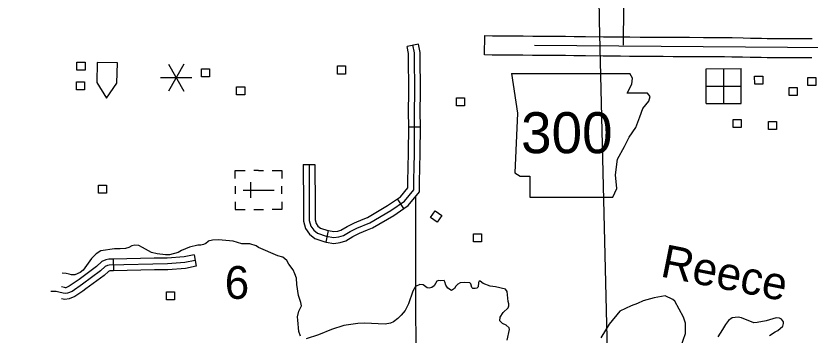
# Model space of a CAD drawing. Extents: x -19 to 366, y -4 to 359.
# Drawn here: x 133.386 to 135.322, y 203.408 to 204.187 of the extents above; entities that cross this region are included whole.
import ezdxf

# ---------------------------------------------------------------- set-up
doc = ezdxf.new("R2010")
doc.units = 0
for name, color, linetype in [('21', 7, 'Continuous'), ('60', 7, 'Continuous'), ('R_Alt Surface', 7, 'Continuous'), ('R_Axis Annot', 7, 'Continuous'), ('R_Contour Annot', 7, 'Continuous'), ('R_Fin Surface Annot', 7, 'Continuous'), ('R_ROW', 7, 'Continuous'), ('R_ROW Annot', 7, 'Continuous'), ('R_Temp Easement', 7, 'Continuous'), ('Sheet Fence', 7, 'Continuous'), ('T_Indications', 7, 'Continuous'), ('T_Vehicle Path Lt Minor', 7, 'Continuous')]:
    doc.layers.add(name, color=color, linetype=linetype)

msp = doc.modelspace()

# ---------------------------------------------------------------- linework, layer by layer
at = {"layer": '21'}
for points in [[(133.5351, 204.0541), (133.5351, 204.0738), (133.5549, 204.0738), (133.5549, 204.0541)], [(133.8384, 204.038), (133.8384, 204.0577), (133.8581, 204.0577), (133.8581, 204.038)], [(134.17, 204.045), (134.17, 204.0647), (134.1897, 204.0647), (134.1897, 204.045)], [(135.1867, 204.0202), (135.1866, 204.0399), (135.2064, 204.0399), (135.2064, 204.0202)], [(135.316, 204.017), (135.316, 204.0367), (135.3357, 204.0367), (135.3358, 204.017)], [(133.5338, 204.0065), (133.5338, 204.0262), (133.5536, 204.0262), (133.5536, 204.0065)], [(133.924, 203.9944), (133.924, 204.0141), (133.9438, 204.0141), (133.9438, 203.9944)], [(135.2706, 203.9922), (135.2705, 204.012), (135.2903, 204.012), (135.2903, 203.9923)], [(134.4596, 203.9672), (134.4596, 203.987), (134.4794, 203.987), (134.4794, 203.9672)], [(135.1341, 203.9146), (135.1341, 203.9343), (135.1539, 203.9343), (135.1539, 203.9146)], [(135.2202, 203.9093), (135.2201, 203.929), (135.2399, 203.9291), (135.2399, 203.9094)], [(133.5875, 203.7543), (133.5875, 203.774), (133.6073, 203.774), (133.6073, 203.7543)], [(134.4239, 203.6999), (134.4126, 203.6838), (134.3964, 203.6951), (134.4077, 203.7112)], [(134.5013, 203.6356), (134.5013, 203.6553), (134.5211, 203.6553), (134.5211, 203.6356)], [(133.7533, 203.4941), (133.7533, 203.5139), (133.7731, 203.5139), (133.7731, 203.4941)]]:
    msp.add_lwpolyline(points, close=True, dxfattribs=at)
at = {"layer": '60'}
for p, q in [((135.0686, 204.058), (135.1539, 204.0581)), ((135.0688, 203.9728), (135.0686, 204.058)), ((135.1114, 203.9728), (135.1113, 204.058)), ((135.154, 203.9729), (135.1539, 204.0581)), ((135.0687, 204.0154), (135.1539, 204.0155)), ((135.0688, 203.9728), (135.154, 203.9729)), ((133.9777, 203.8094), (133.966, 203.8094)), ((133.9777, 203.8094), (133.9897, 203.8094)), ((133.9209, 203.7716), (133.9209, 203.7527)), ((133.9588, 203.7431), (133.9588, 203.7812)), ((134.0345, 203.7527), (134.0345, 203.7716)), ((133.9398, 203.7621), (134.0156, 203.7621)), ((133.9777, 203.7621), (133.9777, 203.7621)), ((133.9777, 203.7621), (133.9777, 203.7621)), ((133.966, 203.7147), (133.9897, 203.7147))]:
    msp.add_line(p, q, dxfattribs=at)
msp.add_lwpolyline([(133.6337, 204.0722), (133.5845, 204.0734), (133.5833, 204.0242), (133.607, 203.9859), (133.6325, 204.0229)], close=True, dxfattribs=at)
for points in [[(133.9209, 203.7905), (133.9209, 203.8094), (133.9446, 203.8094)], [(134.0108, 203.8094), (134.0345, 203.8094), (134.0345, 203.7905)], [(133.9209, 203.7336), (133.9209, 203.7147), (133.9446, 203.7147)], [(134.0345, 203.7336), (134.0345, 203.7147), (134.0108, 203.7147)]]:
    msp.add_lwpolyline(points, dxfattribs=at)
at = {"layer": 'R_Alt Surface'}
msp.add_lwpolyline([(136.9656, 204.0915), (136.3775, 204.0974), (135.3711, 204.1087), (135.37, 204.1086), (134.6501, 204.1142)], dxfattribs=at)
at = {"layer": 'R_Axis Annot'}
msp.add_lwpolyline([(134.362, 203.1129), (134.3611, 203.7467)], dxfattribs=at)
at = {"layer": 'R_Contour Annot'}
msp.add_line((134.8598, 204.0882), (134.8598, 204.0882), dxfattribs=at)
for points in [[(134.5281, 204.0915), (134.5291, 204.1388), (134.5481, 204.1385), (134.5599, 204.1383), (134.5839, 204.1383), (134.6223, 204.1381), (134.6458, 204.1377), (134.6787, 204.1372), (134.707, 204.1371), (134.7258, 204.1372), (134.7468, 204.1367), (134.7746, 204.1368), (134.8186, 204.136), (134.8274, 204.1359), (134.8602, 204.1356)], [(134.8602, 204.1356), (134.8823, 204.1354), (134.9074, 204.135), (134.937, 204.1352), (134.9645, 204.1351), (134.989, 204.1346), (135.0059, 204.1345), (135.0277, 204.1345), (135.0622, 204.1344), (135.1138, 204.1339), (135.1322, 204.1338), (135.1583, 204.1332), (135.1768, 204.1324), (135.1891, 204.1324), (135.2035, 204.1322), (135.2175, 204.132), (135.2264, 204.132), (135.2355, 204.132), (135.2446, 204.1319), (135.2538, 204.1318), (135.2587, 204.1316), (135.2634, 204.1316), (135.2681, 204.1315), (135.2728, 204.1315), (135.2775, 204.1315), (135.2824, 204.1316), (135.2972, 204.1316), (135.3119, 204.1315), (135.3266, 204.1314)], [(134.8598, 204.0882), (134.8268, 204.0885), (134.8178, 204.0887), (134.7743, 204.0894), (134.7463, 204.0894), (134.7254, 204.0898), (134.707, 204.0898), (134.6783, 204.0899), (134.645, 204.0903), (134.6217, 204.0908), (134.5838, 204.0909), (134.5596, 204.0909), (134.5472, 204.0911), (134.5281, 204.0915)], [(135.3262, 204.0841), (135.3117, 204.0842), (135.2971, 204.0842), (135.2826, 204.0842), (135.2779, 204.0842), (135.2728, 204.0841), (135.2678, 204.0842), (135.2627, 204.0842), (135.2577, 204.0843), (135.2529, 204.0844), (135.244, 204.0845), (135.2352, 204.0846), (135.2263, 204.0847), (135.2172, 204.0847), (135.2029, 204.0849), (135.1889, 204.085), (135.1758, 204.085), (135.1567, 204.0858), (135.1314, 204.0864), (135.1133, 204.0866), (135.0619, 204.0871), (135.0276, 204.0872), (135.0057, 204.0871), (134.9884, 204.0873), (134.9639, 204.0877), (134.9371, 204.0879), (134.9071, 204.0876), (134.8817, 204.0881), (134.8598, 204.0882)]]:
    msp.add_lwpolyline(points, dxfattribs=at)
at = {"layer": 'R_Fin Surface Annot'}
for p, q in [((134.5941, 204.046), (134.6085, 203.9499)), ((134.8889, 204.0348), (134.8822, 204.0459)), ((134.8761, 203.998), (134.8873, 204.0204)), ((134.8873, 204.0204), (134.8889, 204.0348)), ((134.9257, 203.998), (134.8761, 203.998)), ((134.9321, 203.9899), (134.9257, 203.998)), ((134.9145, 203.9611), (134.9289, 203.9787)), ((134.9289, 203.9787), (134.9321, 203.9899)), ((134.9065, 203.9403), (134.9145, 203.9611)), ((134.6085, 203.9499), (134.6021, 203.8041)), ((134.8969, 203.9146), (134.9065, 203.9403)), ((134.8809, 203.8906), (134.8969, 203.9146)), ((134.8697, 203.8682), (134.8809, 203.8906)), ((134.852, 203.8377), (134.8697, 203.8682)), ((134.8472, 203.7993), (134.852, 203.8377)), ((134.6021, 203.8041), (134.6149, 203.7961)), ((134.6149, 203.7961), (134.639, 203.7961)), ((134.639, 203.7961), (134.639, 203.7448)), ((134.8504, 203.7657), (134.8472, 203.7993)), ((134.8408, 203.7448), (134.8504, 203.7657)), ((134.639, 203.7448), (134.8408, 203.7448))]:
    msp.add_line(p, q, dxfattribs=at)
msp.add_lwpolyline([(134.5941, 204.046), (134.8822, 204.0459)], dxfattribs=at)
at = {"layer": 'R_ROW'}
for p, q in [((133.6234, 203.5933), (133.624, 203.5649)), ((133.8204, 203.6039), (133.8258, 203.576))]:
    msp.add_line(p, q, dxfattribs=at)
for points in [[(133.6234, 203.5933), (133.6128, 203.5931), (133.6053, 203.5921), (133.5956, 203.5875), (133.5829, 203.5758), (133.5401, 203.5441), (133.5327, 203.5389)], [(133.7234, 203.5955), (133.6234, 203.5933)], [(133.8204, 203.6039), (133.796, 203.5992), (133.7549, 203.5962), (133.7234, 203.5955)], [(133.8231, 203.59), (133.7979, 203.5851), (133.7556, 203.582), (133.6139, 203.5789), (133.6094, 203.5783), (133.6036, 203.5756), (133.592, 203.5648), (133.5484, 203.5326), (133.523, 203.5148), (133.5122, 203.5102), (133.5064, 203.5093), (133.5015, 203.5105), (133.4907, 203.513), (133.4843, 203.5142), (133.4785, 203.5148), (133.4717, 203.5148)], [(133.8258, 203.576), (133.7998, 203.571), (133.7563, 203.5678), (133.724, 203.5671)], [(133.624, 203.5649), (133.615, 203.5647), (133.6136, 203.5645), (133.6117, 203.5636), (133.601, 203.5539), (133.5567, 203.5211), (133.549, 203.5157)], [(133.724, 203.5671), (133.624, 203.5649)], [(133.5327, 203.5389), (133.516, 203.5273), (133.5083, 203.5239), (133.507, 203.5238), (133.5048, 203.5243), (133.4976, 203.5259)], [(133.549, 203.5157), (133.5299, 203.5023), (133.5162, 203.4964), (133.5058, 203.4948), (133.4975, 203.4969)]]:
    msp.add_lwpolyline(points, dxfattribs=at)
at = {"layer": 'R_ROW Annot'}
msp.add_lwpolyline([(134.8674, 204.1154), (134.8704, 204.4941)], dxfattribs=at)
at = {"layer": 'R_Temp Easement'}
for points in [[(133.8551, 203.6372), (133.8548, 203.6366), (133.8492, 203.632), (133.8436, 203.6289), (133.8372, 203.6273), (133.8292, 203.6275), (133.8093, 203.6223), (133.7897, 203.6145), (133.7814, 203.6094), (133.7604, 203.6042), (133.7507, 203.604), (133.7302, 203.6062), (133.717, 203.6099), (133.6949, 203.6222), (133.6854, 203.6267), (133.6759, 203.6278), (133.6684, 203.626), (133.6616, 203.6218), (133.653, 203.6198), (133.6401, 203.6184), (133.6269, 203.6186), (133.5932, 203.614), (133.582, 203.6066), (133.5708, 203.5947), (133.5504, 203.5663), (133.543, 203.5609), (133.5302, 203.5554), (133.5217, 203.5552), (133.516, 203.5569)], [(133.916, 203.6374), (133.8803, 203.6407), (133.8652, 203.6398), (133.8551, 203.6372)], [(134.0796, 203.4053), (134.076, 203.417), (134.0737, 203.4443), (134.0721, 203.453), (134.076, 203.4667), (134.0819, 203.4797), (134.0803, 203.488), (134.0747, 203.5046), (134.0705, 203.5315), (134.0699, 203.5467), (134.0663, 203.558), (134.062, 203.5678), (134.0512, 203.5809), (134.0469, 203.5903), (134.0369, 203.5982), (134.0244, 203.6018), (133.9775, 203.622), (133.9714, 203.6257), (133.9566, 203.6308), (133.9365, 203.6305), (133.916, 203.6374)], [(133.516, 203.5569), (133.5084, 203.5585), (133.4992, 203.5589)], [(134.5836, 203.3961), (134.5893, 203.4215), (134.5884, 203.4261), (134.5808, 203.4321), (134.572, 203.4369), (134.5658, 203.4428), (134.5665, 203.452), (134.5735, 203.4634), (134.5858, 203.475), (134.5872, 203.4796), (134.5875, 203.4849), (134.5856, 203.4905), (134.5837, 203.5144), (134.5794, 203.52), (134.5551, 203.5258), (134.5422, 203.5279), (134.5247, 203.5345), (134.5178, 203.5397), (134.5155, 203.5396), (134.5133, 203.5362), (134.5127, 203.5263), (134.5097, 203.5229), (134.5052, 203.522), (134.4995, 203.5223), (134.4976, 203.5242), (134.4952, 203.5333), (134.4925, 203.5355), (134.4789, 203.5368), (134.469, 203.5359), (134.463, 203.5328), (134.4586, 203.5278), (134.4549, 203.5217), (134.4481, 203.5174), (134.439, 203.5226), (134.4339, 203.5301), (134.4319, 203.5385), (134.43, 203.5411), (134.4216, 203.5406), (134.4167, 203.5413), (134.4122, 203.5401), (134.4052, 203.5286), (134.3996, 203.5243), (134.3935, 203.5227), (134.3882, 203.5238), (134.3786, 203.5305), (134.3703, 203.5319), (134.3598, 203.5264), (134.3535, 203.5154), (134.3434, 203.4849), (134.3349, 203.4684), (134.3253, 203.4565), (134.3167, 203.4484), (134.3062, 203.4407), (134.2991, 203.4372), (134.2859, 203.4347), (134.2355, 203.4371), (134.2192, 203.4368), (134.1852, 203.4318), (134.1551, 203.4215), (134.1235, 203.4086), (134.0933, 203.399)], [(135.0069, 203.3795), (135.0179, 203.4125), (135.0178, 203.4375), (135.0133, 203.4516), (134.9921, 203.4914), (134.9875, 203.4952), (134.9683, 203.5043), (134.9418, 203.4993), (134.9146, 203.4917), (134.9014, 203.4857), (134.8855, 203.48), (134.8583, 203.4663), (134.8322, 203.4348)], [(135.2231, 203.4072), (135.2363, 203.4164), (135.2431, 203.4198), (135.2552, 203.4304), (135.2571, 203.4365), (135.2567, 203.441), (135.2522, 203.4475), (135.2469, 203.4494), (135.239, 203.4505), (135.2148, 203.4433), (135.1925, 203.4387), (135.1849, 203.438), (135.1547, 203.4501), (135.1463, 203.4516), (135.1316, 203.4505), (135.1225, 203.4436), (135.1154, 203.4341), (135.1086, 203.422), (135.0965, 203.4038)], [(134.8322, 203.4348), (134.8121, 203.4019)]]:
    msp.add_lwpolyline(points, dxfattribs=at)
at = {"layer": 'Sheet Fence'}
for points in [[(139.4406, 1.5315), (139.2511, 10.1473), (139.0608, 18.7633), (138.8699, 27.3793), (138.6784, 35.9956), (138.4861, 44.6119), (138.2932, 53.2285), (138.0997, 61.8451), (137.9055, 70.4619), (137.7106, 79.0789), (137.5151, 87.6959), (137.319, 96.3132), (137.1221, 104.9306), (136.9247, 113.5481), (136.7265, 122.1658), (136.5278, 130.7836), (136.3283, 139.4016), (136.1282, 148.0197), (135.9275, 156.6379), (135.7261, 165.2564), (135.5241, 173.8749), (135.3214, 182.4936), (135.1181, 191.1125), (134.9141, 199.7315), (134.7095, 208.3506), (134.5043, 216.9699), (134.2984, 225.5894), (134.0919, 234.209), (133.8847, 242.8288), (133.6769, 251.4487), (133.4685, 260.0687), (133.2594, 268.6889), (133.0497, 277.3093), (132.8393, 285.9298), (132.6283, 294.5504), (132.4167, 303.1713), (132.2044, 311.7922), (131.9916, 320.4133), (131.778, 329.0346), (131.5639, 337.656), (131.3491, 346.2776)], [(0, 198.1326), (7.1014, 198.137), (14.2028, 198.1503), (21.3042, 198.1724), (28.4055, 198.2034), (35.5068, 198.2433), (42.6081, 198.292), (49.7092, 198.3496), (56.8103, 198.4161), (63.9113, 198.4913), (71.0123, 198.5755), (78.1131, 198.6685), (85.2137, 198.7704), (92.3143, 198.8811), (99.4147, 199.0007), (106.5149, 199.1291), (113.615, 199.2664), (120.7149, 199.4126), (127.8146, 199.5676), (134.9141, 199.7315), (142.0135, 199.9042), (149.1125, 200.0858), (156.2114, 200.2762), (163.31, 200.4755), (170.4084, 200.6837), (177.5065, 200.9007), (184.6043, 201.1265), (191.7018, 201.3612), (198.799, 201.6048), (205.896, 201.8572), (212.9926, 202.1185), (220.0888, 202.3886), (227.1848, 202.6676), (234.2803, 202.9554), (241.3755, 203.2521), (248.4704, 203.5576), (255.5648, 203.872), (262.6589, 204.1952), (269.7525, 204.5273), (276.8457, 204.8682), (283.9385, 205.218), (291.0309, 205.5766), (298.1228, 205.9441), (305.2142, 206.3204), (312.3051, 206.7056), (319.3956, 207.0996), (326.4856, 207.5024), (333.5751, 207.9141), (340.664, 208.3347)]]:
    msp.add_spline(points, degree=3, dxfattribs=at)
at = {"layer": 'T_Indications'}
for p, q in [((134.3677, 204.1181), (134.3398, 204.1125)), ((134.372, 203.9156), (134.3436, 203.9157)), ((134.0867, 203.8242), (134.1151, 203.8243)), ((134.332, 203.7169), (134.3159, 203.7403)), ((134.1427, 203.6351), (134.1479, 203.6631))]:
    msp.add_line(p, q, dxfattribs=at)
for points in [[(134.3559, 203.7627), (134.3558, 203.7833), (134.3568, 203.8214), (134.3574, 203.8475), (134.3575, 203.8649), (134.3577, 203.9049), (134.3578, 203.9244), (134.3575, 203.9444), (134.3576, 203.9625), (134.3582, 203.9911), (134.3581, 204.0246), (134.3575, 204.0668), (134.3574, 204.0855), (134.3575, 204.0964), (134.3535, 204.1165)], [(134.3723, 204.0157), (134.3723, 204.0247), (134.3717, 204.067), (134.3716, 204.0854), (134.3718, 204.0977), (134.3677, 204.1181)], [(134.3439, 204.0156), (134.3439, 204.0245), (134.3433, 204.0667), (134.3432, 204.0855), (134.3433, 204.0951), (134.3398, 204.1125)], [(134.3436, 203.9157), (134.3436, 203.9243), (134.3433, 203.9444), (134.3434, 203.9627), (134.3439, 203.9913), (134.3439, 204.0156)], [(134.372, 203.9156), (134.372, 203.9245), (134.3717, 203.9445), (134.3718, 203.9623), (134.3724, 203.991), (134.3723, 204.0157)], [(134.3424, 203.816), (134.3426, 203.8217), (134.3432, 203.8477), (134.3433, 203.865), (134.3435, 203.9049), (134.3436, 203.9157)], [(134.3708, 203.8153), (134.371, 203.8211), (134.3716, 203.8473), (134.3718, 203.8648), (134.3719, 203.9048), (134.372, 203.9156)], [(134.0867, 203.8242), (134.087, 203.7242)], [(134.1009, 203.8242), (134.1013, 203.6879), (134.1047, 203.6741), (134.112, 203.6643), (134.1215, 203.6565), (134.1425, 203.6496), (134.161, 203.6462), (134.1735, 203.6479), (134.1842, 203.6509), (134.2006, 203.6608), (134.2173, 203.6694), (134.2491, 203.6823), (134.2998, 203.712), (134.3329, 203.7348), (134.3559, 203.7627)], [(134.1151, 203.8243), (134.1154, 203.7243)], [(134.3159, 203.7403), (134.3232, 203.7453), (134.3417, 203.7678), (134.3416, 203.7834), (134.3424, 203.816)], [(134.332, 203.7169), (134.3426, 203.7242), (134.3701, 203.7576), (134.37, 203.7831), (134.3708, 203.8153)], [(134.2327, 203.691), (134.2428, 203.6951), (134.2922, 203.724), (134.3159, 203.7403)], [(134.087, 203.7242), (134.0871, 203.6861), (134.0916, 203.668), (134.1017, 203.6544), (134.1145, 203.6438), (134.139, 203.6358), (134.1427, 203.6351)], [(134.1154, 203.7243), (134.1155, 203.6897), (134.1178, 203.6803), (134.1224, 203.6741), (134.1284, 203.6692), (134.1461, 203.6634), (134.1479, 203.6631)], [(134.2434, 203.6647), (134.2554, 203.6695), (134.3075, 203.7), (134.332, 203.7169)], [(134.1479, 203.6631), (134.1614, 203.6606), (134.1706, 203.6619), (134.1785, 203.6641), (134.1936, 203.6732), (134.2114, 203.6823), (134.2327, 203.691)], [(134.1427, 203.6351), (134.1607, 203.6318), (134.1764, 203.634), (134.1899, 203.6378), (134.2075, 203.6484), (134.2232, 203.6565), (134.2434, 203.6647)]]:
    msp.add_lwpolyline(points, dxfattribs=at)
at = {"layer": 'T_Vehicle Path Lt Minor'}
for p, q in [((133.7957, 204.069), (133.7578, 204.0034)), ((133.7578, 204.069), (133.7957, 204.0034)), ((133.7389, 204.0362), (133.8146, 204.0362))]:
    msp.add_line(p, q, dxfattribs=at)

# ---------------------------------------------------------------- texts
at = {"layer": 'R_Axis Annot'}
msp.add_text('6', height=0.08, dxfattribs=at).set_placement((133.8952, 203.4966))
at = {"layer": 'R_Fin Surface Annot'}
msp.add_text('300', height=0.1, dxfattribs=at).set_placement((134.6173, 203.8519))
at = {"layer": 'R_Temp Easement'}
msp.add_text('Reece', height=0.08, rotation=348.6865, dxfattribs=at).set_placement((134.9544, 203.5516))

doc.saveas('drawing.dxf')
